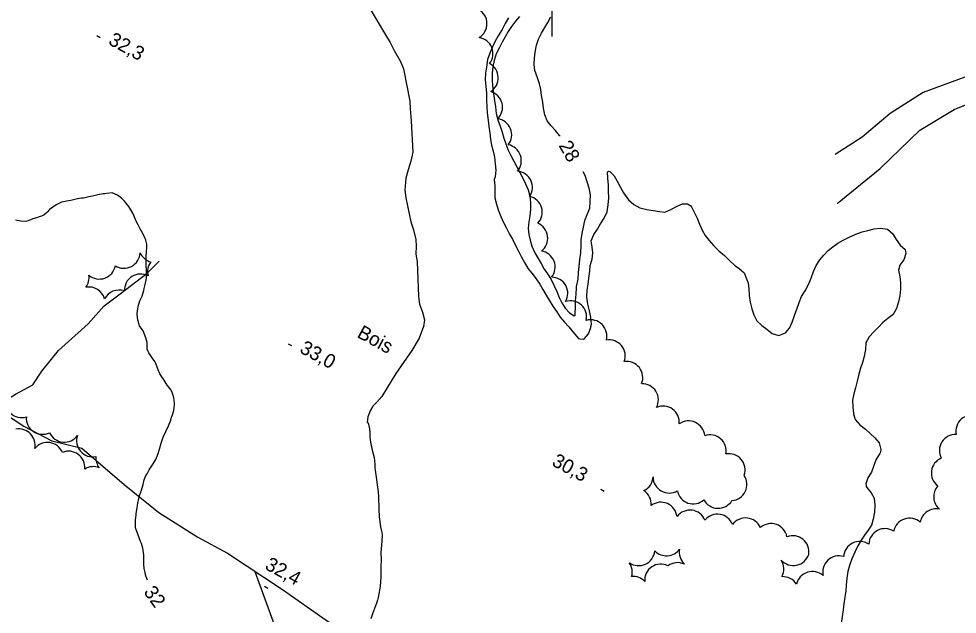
# Model space of a CAD drawing. Extents: x 219136 to 222520, y 5421589 to 5424530.
# Drawn here: x 219686 to 219886.7, y 5423666.4 to 5423793.8 of the extents above; entities that cross this region are included whole.
import ezdxf

# ---------------------------------------------------------------- set-up
doc = ezdxf.new("R2010")
doc.units = 0
for name, color, linetype in [('Level 1', 7, 'Continuous'), ('Level 19', 7, 'Continuous'), ('Level 2', 7, 'Continuous'), ('Level 22', 7, 'Continuous'), ('Level 3', 7, 'Continuous'), ('Level 44', 7, 'Continuous'), ('Level 61', 7, 'Continuous')]:
    doc.layers.add(name, color=color, linetype=linetype)

msp = doc.modelspace()

# ---------------------------------------------------------------- linework, layer by layer
at = {"layer": 'Level 1'}
for points in [[(219790.68, 5423794.02), (219790.01, 5423792.82), (219789.33, 5423791.51), (219788.53, 5423790.17), (219787.88, 5423789.03), (219787.26, 5423787.8), (219786.7, 5423786.48), (219786.25, 5423785.08), (219786.03, 5423783.49), (219785.8, 5423782.21), (219785.75, 5423780.76), (219785.87, 5423779.36), (219785.98, 5423777.89), (219786.04, 5423776.42), (219786.08, 5423774.99), (219786.18, 5423773.66), (219786.36, 5423772.07), (219786.52, 5423770.75), (219786.71, 5423769.33), (219786.89, 5423768.01), (219787.1, 5423766.77), (219787.44, 5423765.48), (219787.71, 5423764.21), (219787.89, 5423762.76), (219787.98, 5423761.42), (219787.86, 5423759.96), (219787.68, 5423759.45), (219787.67, 5423759.45)], [(219808.31, 5423727.96), (219808.47, 5423728.45), (219808.32, 5423729.92), (219808, 5423731.32), (219807.71, 5423732.76), (219807.48, 5423734.26), (219807.54, 5423735.77), (219807.74, 5423737.06), (219807.87, 5423738.35), (219808.08, 5423739.79), (219808.2, 5423741.06), (219808.59, 5423742.37), (219808.78, 5423743.71), (219808.6, 5423744.96), (219808.42, 5423746.3), (219808.97, 5423747.68), (219809.72, 5423748.79), (219810.39, 5423749.91), (219811.16, 5423751.16), (219811.81, 5423752.52), (219812.04, 5423754.01), (219812.17, 5423755.5), (219812.1, 5423756.93), (219812.11, 5423758.24), (219811.98, 5423759.74), (219811.86, 5423761.08), (219812.1, 5423761.21), (219812.35, 5423761.12), (219813.32, 5423760.22), (219813.92, 5423759.07), (219814.58, 5423757.82), (219815.29, 5423756.58), (219816.39, 5423755.09), (219817.48, 5423754.07), (219818.82, 5423753.37), (219820.29, 5423753.02), (219821.62, 5423752.8), (219823.04, 5423752.56), (219824.12, 5423752.41), (219825.42, 5423753.01), (219826.75, 5423753.71), (219827.91, 5423754.21), (219829.01, 5423754.22), (219829.7, 5423753.77), (219829.85, 5423753.56), (219830.51, 5423752.31), (219831.05, 5423751.12), (219831.57, 5423749.88), (219832.15, 5423748.57), (219832.78, 5423747.41), (219833.62, 5423746.4), (219834.6, 5423745.26), (219835.71, 5423744.19), (219836.89, 5423743.15), (219837.96, 5423742.1), (219839.02, 5423741.13), (219840.04, 5423740.39), (219841.08, 5423739.44), (219841.6, 5423738.16), (219841.96, 5423737.31), (219842.09, 5423736.02), (219842.19, 5423734.61), (219842.37, 5423733.16), (219842.78, 5423731.78), (219843.21, 5423730.5)], [(219787.67, 5423759.45), (219787.79, 5423758.1), (219787.76, 5423756.75), (219787.82, 5423755.5), (219788.12, 5423754.13), (219788.53, 5423752.9), (219789.05, 5423751.5), (219789.63, 5423750.26), (219790.27, 5423749.03), (219790.95, 5423747.74), (219791.53, 5423746.63), (219792.15, 5423745.44), (219792.85, 5423744.11), (219793.45, 5423742.98), (219794.12, 5423741.69), (219794.91, 5423740.33), (219795.73, 5423739.36), (219796.65, 5423738.19), (219797.38, 5423737.01), (219798.07, 5423735.86), (219798.77, 5423734.69), (219799.44, 5423733.59), (219800.21, 5423732.34), (219801.03, 5423731.09), (219801.76, 5423729.97), (219802.66, 5423728.88), (219803.6, 5423727.88), (219804.5, 5423726.83), (219805.32, 5423725.8), (219805.7, 5423725.42), (219805.96, 5423725.31), (219806.76, 5423725.23), (219806.99, 5423725.39), (219807.79, 5423726.43), (219808.33, 5423727.75), (219808.31, 5423727.96)], [(219843.21, 5423730.5), (219843.85, 5423729.21), (219844.88, 5423728.19), (219845.92, 5423727.39), (219847.09, 5423726.5), (219848.5, 5423726.02), (219849.95, 5423726.62), (219850.8, 5423727.62), (219851.38, 5423728.92), (219851.9, 5423730.3), (219852.39, 5423731.71), (219852.84, 5423733.1), (219853.38, 5423734.39), (219854.17, 5423735.63), (219854.87, 5423736.94), (219855.41, 5423738.31), (219855.92, 5423739.71), (219856.52, 5423741.02), (219857.26, 5423742.21), (219858.13, 5423743.27), (219859.07, 5423744.25), (219860.08, 5423745.05), (219861.16, 5423745.8), (219862.28, 5423746.44), (219863.56, 5423747.11), (219864.98, 5423747.73), (219866.33, 5423748.2), (219867.56, 5423748.54), (219868.9, 5423748.86), (219870.24, 5423749.03), (219871.76, 5423748.8), (219872.91, 5423747.82), (219873.6, 5423746.56), (219874.48, 5423745.37), (219875.52, 5423744.43), (219875.7, 5423743.57), (219875.24, 5423742.26), (219874.4, 5423741.1), (219874.12, 5423740), (219874.41, 5423738.68), (219874.53, 5423737.29), (219874.51, 5423735.97), (219874.41, 5423734.57), (219874.13, 5423733.28), (219873.69, 5423731.8), (219872.94, 5423730.53), (219871.8, 5423729.65), (219870.76, 5423728.8), (219869.81, 5423727.84), (219868.84, 5423726.83), (219867.81, 5423725.78), (219867.16, 5423724.49), (219867.08, 5423723.06), (219866.78, 5423721.52), (219866.4, 5423720.27), (219865.98, 5423719.03), (219865.55, 5423717.52), (219865.26, 5423716.28), (219864.94, 5423714.86), (219864.53, 5423713.6), (219864.25, 5423712.18), (219864.34, 5423710.76), (219864.5, 5423709.31), (219864.88, 5423708.07), (219865.87, 5423706.96)], [(219865.87, 5423706.96), (219867.07, 5423706.03), (219868.04, 5423705.11), (219869.07, 5423704.14), (219869.99, 5423703.06), (219870.34, 5423701.68), (219870.28, 5423701.07), (219870.15, 5423700.8), (219869.37, 5423699.61), (219868.83, 5423698.24), (219868.31, 5423696.84), (219867.56, 5423695.58), (219867.15, 5423694.32), (219867.17, 5423694.04), (219867.23, 5423693.77), (219867.35, 5423693.53), (219868.3, 5423692.39), (219868.9, 5423691.23), (219869.06, 5423689.75), (219868.99, 5423688.26), (219868.69, 5423686.76), (219868.33, 5423685.49), (219867.62, 5423684.42), (219866.86, 5423683.31), (219866.1, 5423682.27), (219865.41, 5423681.07), (219864.75, 5423679.69), (219864.12, 5423678.27), (219863.64, 5423676.86), (219863.29, 5423675.57), (219863.04, 5423674.12), (219862.91, 5423672.6), (219862.82, 5423671.34)], [(219862.82, 5423671.34), (219862.63, 5423670.07), (219862.44, 5423668.64), (219862.28, 5423667.38), (219862.08, 5423665.92), (219861.85, 5423664.46), (219861.66, 5423662.89), (219861.85, 5423661.45), (219862.01, 5423660.06), (219862.14, 5423658.7), (219862.24, 5423657.34), (219862.09, 5423655.95), (219861.61, 5423654.71), (219861.05, 5423653.57), (219860.47, 5423652.45), (219859.78, 5423651.31), (219859.44, 5423650.81)]]:
    msp.add_lwpolyline(points, dxfattribs=at)
at = {"layer": 'Level 19'}
for points in [[(219952.77, 5423795.36), (219950.09, 5423793.35), (219945.62, 5423792.08), (219937.55, 5423789.93), (219927.33, 5423788.36), (219918.92, 5423787.29), (219910.14, 5423785.57), (219902.05, 5423784.19), (219895.2, 5423782.62), (219888.33, 5423781.32), (219879.37, 5423778.07), (219872.36, 5423773.57), (219866.34, 5423768.48), (219860.57, 5423764.75)], [(219861.03, 5423754.28), (219870.19, 5423761.75), (219878.69, 5423769.96), (219886.03, 5423774.37), (219894.04, 5423777.68)]]:
    msp.add_lwpolyline(points, dxfattribs=at)
at = {"layer": 'Level 2'}
for points in [[(219760.85, 5423796.38), (219764.44, 5423790.38), (219765.4, 5423788.75), (219766.25, 5423787.04), (219767.58, 5423784.7), (219768.29, 5423783.13), (219769.62, 5423776.18), (219769.66, 5423774.54), (219769.87, 5423771.95), (219770.25, 5423765.27), (219769.79, 5423763.34), (219769.23, 5423761.5), (219768.78, 5423759.72), (219768.56, 5423757.11), (219768.74, 5423755.48), (219769.85, 5423750.4), (219770.39, 5423748.67), (219770.88, 5423746.62), (219770.97, 5423745.13), (219770.91, 5423743.46), (219771.15, 5423741.88), (219771.47, 5423734.42), (219771.71, 5423732.76), (219772.35, 5423731.07), (219772.74, 5423729.41), (219772.53, 5423728), (219771.62, 5423725.49), (219770.02, 5423722.82), (219766.61, 5423717.95), (219763.62, 5423712.97), (219762.55, 5423711.77), (219761.71, 5423710.95), (219761.17, 5423710.04), (219760.65, 5423708.67), (219760.5, 5423707.46)], [(219793.05, 5423794.28), (219792.2, 5423793.28), (219791.33, 5423792.15), (219790.67, 5423791.07), (219790.02, 5423789.92), (219789.38, 5423788.79), (219788.76, 5423787.69), (219788.1, 5423786.32), (219787.66, 5423784.9), (219787.37, 5423783.54), (219787.21, 5423782.21)], [(219801.78, 5423768.68), (219801.65, 5423768.85), (219800.75, 5423769.91), (219799.82, 5423770.9), (219798.97, 5423771.99), (219798.45, 5423773.29), (219798.22, 5423774.69), (219798.02, 5423775.97), (219797.77, 5423777.38), (219797.6, 5423778.67), (219797.31, 5423779.89), (219796.91, 5423781.15), (219796.37, 5423782.71), (219796.17, 5423784.04), (219796.24, 5423785.39), (219796.39, 5423786.64), (219796.7, 5423788.18), (219797.13, 5423789.45), (219797.77, 5423790.74), (219798.46, 5423791.91), (219799.09, 5423793.02), (219799.76, 5423794.2)], [(219787.21, 5423782.21), (219787.21, 5423780.79), (219787.26, 5423779.36), (219787.5, 5423777.84), (219787.75, 5423776.34), (219787.93, 5423775), (219788.08, 5423773.56), (219788.46, 5423772.2), (219788.94, 5423770.81), (219789.33, 5423769.57), (219789.72, 5423768.24), (219790.11, 5423767.03), (219790.59, 5423765.82), (219791.2, 5423764.55), (219791.82, 5423763.38), (219792.48, 5423762.13), (219793.13, 5423760.94), (219793.77, 5423759.71), (219794.37, 5423758.51), (219794.9, 5423757.21), (219795.27, 5423755.85), (219795.4, 5423754.41), (219795.4, 5423753), (219795.3, 5423751.65), (219795.08, 5423750.39), (219794.95, 5423748.95), (219795.05, 5423747.68), (219795.32, 5423746.45), (219795.7, 5423745.15), (219796.32, 5423743.75), (219797.03, 5423742.54), (219797.68, 5423741.42), (219798.37, 5423740.27), (219799.08, 5423739.22), (219799.82, 5423738.06), (219800.51, 5423736.69), (219801.02, 5423735.46), (219801.51, 5423734.2), (219802.15, 5423733.01), (219802.84, 5423731.91), (219803.78, 5423730.9), (219804.74, 5423730.27), (219804.95, 5423730.41), (219805, 5423730.7), (219805.03, 5423732.2), (219805.05, 5423733.49), (219805.15, 5423734.89), (219805.28, 5423736.28), (219805.24, 5423736.54), (219805.24, 5423736.54), (219805.64, 5423738.12)], [(219805.64, 5423738.12), (219805.7, 5423739.52), (219805.82, 5423740.83), (219805.97, 5423742.28), (219806.16, 5423743.7), (219806.26, 5423745.21), (219806.28, 5423746.55), (219806.44, 5423747.9), (219806.73, 5423749.26), (219807.05, 5423750.64), (219807.52, 5423751.94), (219808.07, 5423753.26), (219808.16, 5423754.71), (219808.23, 5423756.12), (219807.99, 5423757.57), (219807.56, 5423758.94), (219807.09, 5423760.31), (219806.71, 5423761.08)], [(219713.3, 5423738.98), (219713.26, 5423740.22), (219713.22, 5423740.86), (219713.19, 5423742.73), (219713.22, 5423743.26), (219713.29, 5423743.74), (219713.34, 5423745.13), (219713.34, 5423745.57), (219713.18, 5423746.48), (219712.76, 5423747.31), (219712.27, 5423748.24), (219711.99, 5423748.75), (219711.52, 5423749.72), (219711.12, 5423750.5), (219710.96, 5423750.86), (219710.39, 5423752.22), (219709.51, 5423753.67), (219708.91, 5423754.41), (219708.59, 5423754.77), (219707.93, 5423755.43), (219707.11, 5423756.04), (219705.92, 5423756.59), (219704.71, 5423756.43), (219704.4, 5423756.39), (219704.04, 5423756.36), (219702.91, 5423756.15), (219701.77, 5423755.86), (219701.35, 5423755.78), (219700.95, 5423755.71), (219699.8, 5423755.46), (219699.38, 5423755.41), (219698.98, 5423755.35), (219698.57, 5423755.27), (219697.11, 5423754.92), (219696.59, 5423754.84), (219695.57, 5423754.68), (219695.11, 5423754.56), (219693.97, 5423754.04), (219692.58, 5423753.03), (219692.07, 5423752.47), (219691.87, 5423752.25), (219691.4, 5423751.89), (219690.86, 5423751.6), (219690.58, 5423751.49), (219689.77, 5423751.24), (219689.02, 5423751), (219688.02, 5423750.58), (219687.46, 5423750.44), (219686.43, 5423750.53), (219685.26, 5423750.71)], [(219713.51, 5423673.68), (219713.45, 5423673.83), (219713.11, 5423674.85), (219712.99, 5423675.33), (219712.8, 5423676.17), (219712.69, 5423677.1), (219712.74, 5423678.66), (219712.74, 5423679.15), (219712.58, 5423680.07), (219712.49, 5423680.57), (219712.2, 5423681.52), (219712, 5423681.98), (219711.44, 5423683.52), (219710.93, 5423684.91), (219710.93, 5423686.49), (219711.02, 5423687.2), (219711.05, 5423687.53), (219711.07, 5423687.88), (219711.29, 5423689.22), (219711.36, 5423689.71), (219711.45, 5423690.19), (219711.65, 5423691.2), (219711.83, 5423691.79), (219712.22, 5423692.97), (219712.57, 5423694.14), (219712.78, 5423695.17), (219713.17, 5423696.08), (219713.41, 5423696.46), (219713.88, 5423697.28), (219714.72, 5423698.57), (219715.31, 5423699.55), (219715.72, 5423700.58), (219716.08, 5423701.74), (219716.42, 5423703.01), (219716.88, 5423704.29), (219717.45, 5423705.53), (219718.01, 5423706.72), (219718.47, 5423707.94), (219718.67, 5423708.55), (219718.84, 5423709.08), (219719.14, 5423710.03), (219719.27, 5423711.16), (219719.27, 5423711.6), (219719.16, 5423712.74), (219718.79, 5423713.92), (219718.47, 5423714.44), (219718.12, 5423714.94), (219717.74, 5423715.45), (219717.06, 5423716.46), (219716.4, 5423717.42), (219716.12, 5423717.82), (219715.78, 5423718.69), (219715.32, 5423720.04), (219715.07, 5423720.45), (219714.49, 5423721.26), (219713.79, 5423722.31), (219713.67, 5423722.6), (219713.42, 5423723.11), (219713.46, 5423723.74), (219713.47, 5423724.11), (219713.42, 5423724.54), (219713.12, 5423725.54), (219712.6, 5423727.03), (219712.38, 5423727.36), (219711.77, 5423728.12), (219711.42, 5423729.37), (219711.35, 5423729.84), (219711.31, 5423730.73), (219711.43, 5423731.76), (219711.51, 5423732.15), (219711.57, 5423732.56), (219711.86, 5423733.43), (219712.01, 5423733.75), (219712.34, 5423734.49), (219712.69, 5423735.71), (219712.81, 5423736.13), (219713.04, 5423736.99), (219713.22, 5423737.92), (219713.28, 5423738.43), (219713.3, 5423738.98)], [(219760.5, 5423707.46), (219760.67, 5423707.36), (219761, 5423706.09), (219761.03, 5423705.28), (219761.06, 5423704.46), (219761.14, 5423703.65), (219761.26, 5423702.86), (219761.56, 5423701.5), (219761.97, 5423699.94), (219762.09, 5423698.54), (219762.14, 5423697.68), (219762.17, 5423697.24), (219762.38, 5423695.76), (219762.59, 5423694.1), (219762.67, 5423693.6), (219762.83, 5423692.63), (219762.9, 5423691.6), (219762.9, 5423691.06), (219762.97, 5423689.41), (219763.01, 5423688.31), (219763.05, 5423687.8), (219763.08, 5423687.28), (219763.1, 5423686.77), (219763.31, 5423685.08), (219763.47, 5423684.49), (219763.6, 5423683.89), (219763.67, 5423683.3), (219763.63, 5423682.2), (219763.52, 5423681.1), (219763.45, 5423680.53), (219763.41, 5423679.49), (219763.47, 5423678.14), (219763.4, 5423676.57), (219763.4, 5423675.44), (219763.4, 5423674.87), (219763.38, 5423674.31), (219763.23, 5423672.42), (219763.08, 5423671.14), (219762.86, 5423669.98), (219762.7, 5423669.41), (219762.51, 5423668.81), (219762.05, 5423667.63), (219761.61, 5423666.52), (219761.24, 5423665.41)]]:
    msp.add_lwpolyline(points, dxfattribs=at)
at = {"layer": 'Level 22'}
for points in [[(219680.76, 5423710.73), (219685.25, 5423713.47), (219689.01, 5423715.46), (219690.91, 5423718.45), (219694.45, 5423722.84), (219700.81, 5423728.51), (219704.22, 5423732.43), (219707.67, 5423734.97), (219713.46, 5423739.41), (219715.97, 5423741.97)], [(219677.62, 5423712.77), (219687.03, 5423706.67), (219693.06, 5423703.48), (219699.47, 5423701.93), (219708.49, 5423694.16), (219715.91, 5423688.16), (219724.25, 5423682.92), (219730.59, 5423679.45), (219742.35, 5423671.74), (219751.69, 5423665.15), (219760.6, 5423659.3), (219766.62, 5423655.85), (219774.23, 5423651.3), (219781.74, 5423646.71), (219788.05, 5423642.06), (219794.37, 5423636.31)], [(219736.49, 5423675.58), (219736.49, 5423675.58), (219740.63, 5423664.21), (219745.32, 5423648.69), (219750.4, 5423633.92), (219755.75, 5423623.38), (219761.98, 5423611.33), (219765.62, 5423599.13), (219765.18, 5423588.65), (219764.28, 5423580.27), (219759.92, 5423574.17), (219755.17, 5423569.04), (219754.44, 5423562.69), (219756.24, 5423559.27), (219757.39, 5423556.74), (219753.18, 5423553.34), (219740.48, 5423546.69), (219724.44, 5423539.06), (219710.49, 5423530.88), (219703.97, 5423527.08), (219698.59, 5423526.95), (219690.2, 5423525.01), (219682.26, 5423520.16)]]:
    msp.add_lwpolyline(points, dxfattribs=at)
at = {"layer": 'Level 3'}
for p, q in [((219702.7, 5423790.22), (219703.4, 5423789.83)), ((219743.59, 5423724.27), (219744.3, 5423723.88)), ((219810.47, 5423693.16), (219811.18, 5423692.77)), ((219738.53, 5423672.39), (219739.24, 5423672))]:
    msp.add_line(p, q, dxfattribs=at)
at = {"layer": 'Level 44'}
for centre, start, end in [((219782.65, 5423792.77), 300.4811, 60.4811), ((219783.93, 5423786.35), 322.0165, 82.0165), ((219785.05, 5423781.16), 302.262, 62.262), ((219785.97, 5423774.89), 314.4434, 74.4434), ((219787.93, 5423768.98), 322.2222, 82.2222), ((219790, 5423763.46), 318.9689, 78.9689), ((219792.38, 5423757.73), 326.0799, 86.0799), ((219794.47, 5423752.42), 316.9045, 76.9045), ((219795.65, 5423746.86), 307.1582, 67.1582), ((219797.23, 5423740.68), 321.5372, 81.5372), ((219708.47, 5423743.88), 237.9664, 357.9664), ((219715.12, 5423745.11), 202.9762, 254.7484), ((219703.23, 5423741.59), 229.2631, 349.2631), ((219716.97, 5423739.68), 142.9762, 194.7484), ((219697.55, 5423738.41), 323.746, 9.2655), ((219712.02, 5423735.73), 62.494, 182.494), ((219799.93, 5423735.06), 329.6496, 89.6496), ((219700.98, 5423732.96), 15.4873, 100.6342), ((219707.41, 5423732.31), 70.5193, 153.0933), ((219803.97, 5423730.01), 347.7683, 107.7683), ((219808.29, 5423725.94), 345.5498, 105.5498), ((219812.23, 5423721.66), 339.8469, 99.8469), ((219815.97, 5423717.04), 338.1068, 98.1068), ((219819.3, 5423712.28), 331.8344, 91.8344), ((219686.61, 5423711.94), 166.6614, 286.6614), ((219823.78, 5423707.49), 354.2559, 114.2559), ((219691.05, 5423708.36), 175.7867, 295.7867), ((219889.85, 5423705.59), 71.844, 191.844), ((219686.01, 5423702.6), 347.6092, 100.4357), ((219829.22, 5423704.31), 5.159, 125.159), ((219695.72, 5423706.68), 204.4177, 324.4177), ((219701.81, 5423703.54), 161.0876, 281.0876), ((219833.81, 5423701.35), 349.2002, 109.2002), ((219886.32, 5423701.42), 87.7255, 207.7255), ((219692.12, 5423699.71), 22.6567, 141.7515), ((219696.63, 5423697.84), 354.008, 112.3764), ((219705.93, 5423699.85), 175.2498, 217.1763), ((219837.84, 5423697.3), 340.4092, 100.4092), ((219884.6, 5423696.62), 112.8468, 232.8468), ((219701.9, 5423694.53), 68.4896, 121.7045), ((219818.16, 5423695.97), 295.807, 357.1222), ((219825.08, 5423695.8), 180.0334, 300.0334), ((219838.24, 5423694.18), 274.2694, 34.2694), ((219885.1, 5423691.56), 138.4646, 230.0011), ((219817.78, 5423689.95), 355.807, 57.1222), ((219830.21, 5423693.48), 191.2273, 311.2273), ((219823.32, 5423686.92), 6.8447, 126.8448), ((219835.54, 5423692.53), 208.6363, 328.6363), ((219829.51, 5423685.23), 22.5961, 142.5961), ((219835.39, 5423684.37), 20.7468, 140.7468), ((219882.18, 5423685.51), 78.4646, 170.0011), ((219841.42, 5423683.55), 23.8151, 143.8151), ((219846.87, 5423682.34), 11.0729, 131.0729), ((219876.48, 5423683.51), 48.7096, 168.7096), ((219871.22, 5423681.27), 57.3969, 177.3969), ((219851.5, 5423679.76), 350.7732, 110.7732), ((219865.84, 5423678.54), 56.3444, 176.3444), ((219818.54, 5423680.27), 234.9099, 354.9099), ((219824.48, 5423682.37), 224.1009, 324.6224), ((219830.69, 5423679.65), 168.1946, 226.8465), ((219851.62, 5423680.29), 221.8789, 341.8789), ((219846.13, 5423676.1), 331.7542, 32.6851), ((219861.37, 5423675.45), 73.1092, 193.1092), ((219813.71, 5423675.44), 344.0185, 35.0425), ((219823.29, 5423673.68), 63.8408, 183.8408), ((219826.86, 5423673.99), 65.0437, 126.0931), ((219817.35, 5423671.04), 44.0185, 95.0425), ((219849.34, 5423671), 31.7542, 92.6851), ((219855.68, 5423672.1), 47.8489, 167.8489)]:
    msp.add_arc(centre, 3.46, start, end, dxfattribs=at)
at = {"layer": 'Level 61'}
msp.add_lwpolyline([(219800, 5423810), (219800, 5423800), (219800, 5423790)], dxfattribs=at)

# ---------------------------------------------------------------- texts
at = {"layer": 'Level 2'}
for s, rotation, p in [('28', 299.8069, (219801.36, 5423766.71)), ('32', 305.7965, (219712.56, 5423671.15))]:
    msp.add_text(s, height=3, rotation=rotation, dxfattribs=at).set_placement(p)
at = {"layer": 'Level 3'}
for s, p in [('32,3', (219704.94, 5423788.47)), ('33,0', (219745.84, 5423722.53)), ('30,3', (219799.77, 5423698.36)), ('32,4', (219738.41, 5423676.2))]:
    msp.add_text(s, height=3, rotation=331.383, dxfattribs=at).set_placement(p)
at = {"layer": 'Level 44'}
msp.add_text('Bois', height=3, rotation=331.3547, dxfattribs=at).set_placement((219758.12, 5423725.79))

doc.saveas('drawing.dxf')
